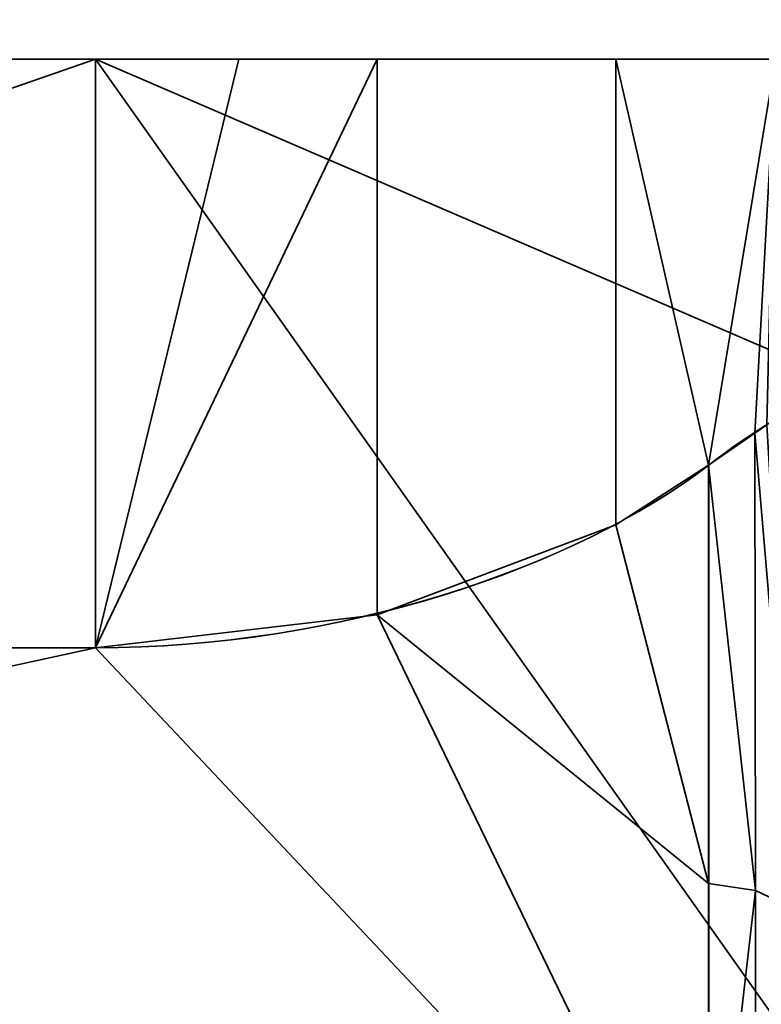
# Model space of a CAD drawing. Header units: millimetres. Extents: x -590 to 3690, y -120 to 127.
# Tile 535 of 656: x 2005.19 to 2008.21, y -25.1 to -21.09. Entities that reach past the tile are written whole.
import ezdxf

# ---------------------------------------------------------------- set-up
doc = ezdxf.new("R2010")
doc.units = ezdxf.units.MM
doc.layers.add('152', color=7, linetype='Continuous', true_color=0xffffff)

# ---------------------------------------------------------------- blocks, each defined once
blk = doc.blocks.new('UG_SURFACE_002')
at = {"layer": '152', "color": 252, "linetype": 'Continuous', "lineweight": 35}
for points in [[(2165, -31.2, 2203.0001), (2165, 108.2, 2203.0001), (835, 108.2, 2203.0001), (835, -31.2, 2203.0001)], [(985, -31.2, 2053), (985, 108.2, 2053), (2015.0001, 108.2, 2053), (2015.0001, -31.2, 2053)]]:
    blk.add_3dface(points, dxfattribs=at)
blk = doc.blocks.new('UG_SURFACE_090')
at = {"layer": '152', "color": 252, "linetype": 'Continuous', "lineweight": 35}
for points in [[(1994, -21.25, 1845), (2005.5001, -21.25, 1845), (2005.5001, -23.65, 1843.2), (1993.5, -23.65, 1843.2)], [(1993.5, -23.65, 1716.8), (2005.5001, -23.65, 1716.8), (2005.5001, -21.25, 1715), (1994, -21.25, 1715)], [(1994, -25.2434, 1848.6844), (2008.5001, -25.4874, 1848.5031), (2005.5001, -21.25, 1845)], [(2005.5001, -21.25, 1845), (1994, -21.25, 1845), (1994, -25.2434, 1848.6844)], [(1994, -25.2434, 1711.3155), (1994, -21.25, 1715), (2005.5001, -21.25, 1715)], [(2005.5001, -21.25, 1715), (2008.5001, -25.4874, 1711.4968), (1994, -25.2434, 1711.3155)], [(2005.5001, -23.65, 1843.2), (2006.0852, -21.25, 1844.9279), (2006.6481, -21.25, 1844.7145)], [(2005.5001, -23.65, 1843.2), (2005.5001, -21.25, 1845), (2006.0852, -21.25, 1844.9279)], [(2006.6481, -21.25, 1844.7145), (2006.6481, -23.5147, 1843.016), (2005.5001, -23.65, 1843.2)], [(2005.5001, -21.25, 1845), (2008.5001, -25.4874, 1848.5031), (2008.5001, -22.5439, 1846.5061)], [(2008.5001, -22.5439, 1846.5061), (2008.5001, -21.25, 1845), (2005.5001, -21.25, 1845)], [(2006.0852, -21.25, 1844.9279), (2005.5001, -21.25, 1845), (2008.5001, -21.25, 1845)], [(2008.5001, -21.25, 1715), (2005.5001, -21.25, 1715), (2006.0852, -21.25, 1715.072)], [(2005.5001, -21.25, 1715), (2008.5001, -21.25, 1715), (2008.5001, -22.5439, 1713.4938)], [(2008.5001, -22.5439, 1713.4938), (2008.5001, -25.4874, 1711.4968), (2005.5001, -21.25, 1715)], [(2005.5001, -23.65, 1716.8), (2006.6481, -23.5147, 1716.984), (2006.6481, -21.25, 1715.2854)], [(2006.6481, -21.25, 1715.2854), (2006.0852, -21.25, 1715.072), (2005.5001, -23.65, 1716.8)], [(2006.0852, -21.25, 1715.072), (2005.5001, -21.25, 1715), (2005.5001, -23.65, 1716.8)], [(2008.5001, -21.25, 1845), (2006.6481, -21.25, 1844.7145), (2006.0852, -21.25, 1844.9279)], [(2006.0852, -21.25, 1715.072), (2006.6481, -21.25, 1715.2854), (2008.5001, -21.25, 1715)], [(2006.6481, -23.5147, 1843.016), (2006.6481, -21.25, 1844.7145), (2007.6213, -21.25, 1843.9016), (2007.6213, -23.1486, 1842.4777)], [(2008.5001, -21.25, 1845), (2009.1975, -21.25, 1844.8623), (2007.6213, -21.25, 1843.9016), (2006.6481, -21.25, 1844.7145)], [(2006.6481, -21.25, 1715.2854), (2007.6213, -21.25, 1716.0983), (2008.9014, -21.25, 1715.045), (2008.5001, -21.25, 1715)], [(2007.6213, -23.1486, 1717.5223), (2007.6213, -21.25, 1716.0983), (2006.6481, -21.25, 1715.2854), (2006.6481, -23.5147, 1716.984)], [(2007.6213, -21.25, 1843.9016), (2008.2717, -21.25, 1842.6851), (2007.9999, -22.9052, 1842.0815)], [(2007.9999, -22.9052, 1842.0815), (2007.6213, -23.1486, 1842.4777), (2007.6213, -21.25, 1843.9016)], [(2008.2717, -21.25, 1842.6851), (2007.6213, -21.25, 1843.9016), (2009.1975, -21.25, 1844.8623), (2009.6438, -21.25, 1844.5915)], [(2009.5234, -21.25, 1715.3032), (2008.9014, -21.25, 1715.045), (2007.6213, -21.25, 1716.0983), (2008.2717, -21.25, 1717.315)], [(2007.6213, -21.25, 1716.0983), (2007.6213, -23.1486, 1717.5223), (2007.9999, -22.9052, 1717.9185)], [(2007.9999, -22.9052, 1717.9185), (2008.2717, -21.25, 1717.315), (2007.6213, -21.25, 1716.0983)], [(2008.1887, -22.7741, 1841.7517), (2007.9999, -22.9052, 1842.0815), (2008.2717, -21.25, 1842.6851)], [(2008.2717, -21.25, 1717.315), (2007.9999, -22.9052, 1717.9185), (2008.1887, -22.7741, 1718.2482)], [(2008.2717, -21.25, 1842.6851), (2008.2376, -22.7402, 1841.6663), (2008.1887, -22.7741, 1841.7517)], [(2008.1887, -22.7741, 1718.2482), (2008.2376, -22.7402, 1718.3336), (2008.2717, -21.25, 1717.315)], [(2008.1887, -22.7741, 1841.7517), (2008.2376, -22.7402, 1841.6663), (2008.3535, -24.7165, 1844.2272)], [(2008.3535, -24.7165, 1715.7729), (2008.2376, -22.7402, 1718.3336), (2008.1887, -22.7741, 1718.2482)], [(2007.9999, -22.9052, 1842.0815), (2008.1887, -22.7741, 1841.7517), (2008.1913, -24.6385, 1844.3024)], [(2008.1913, -24.6385, 1715.6976), (2008.1887, -22.7741, 1718.2482), (2007.9999, -22.9052, 1717.9185)], [(2008.3535, -24.7165, 1844.2272), (2008.1913, -24.6385, 1844.3024), (2008.1887, -22.7741, 1841.7517)], [(2008.1887, -22.7741, 1718.2482), (2008.1913, -24.6385, 1715.6976), (2008.3535, -24.7165, 1715.7729)], [(2007.6213, -23.1486, 1842.4777), (2007.9999, -22.9052, 1842.0815), (2007.9999, -24.6111, 1844.3288)], [(2007.9999, -24.6111, 1715.6712), (2007.9999, -22.9052, 1717.9185), (2007.6213, -23.1486, 1717.5223)], [(2008.1913, -24.6385, 1844.3024), (2007.9999, -24.6111, 1844.3288), (2007.9999, -22.9052, 1842.0815)], [(2007.9999, -22.9052, 1717.9185), (2007.9999, -24.6111, 1715.6712), (2008.1913, -24.6385, 1715.6976)], [(2006.6481, -23.5147, 1843.016), (2007.6213, -23.1486, 1842.4777), (2007.9999, -24.6111, 1844.3288)], [(2007.9999, -24.6111, 1715.6712), (2007.6213, -23.1486, 1717.5223), (2006.6481, -23.5147, 1716.984)], [(2005.5001, -23.65, 1843.2), (2006.6481, -23.5147, 1843.016), (2007.9999, -26.3039, 1845.4938)], [(2007.9999, -26.3039, 1714.5063), (2006.6481, -23.5147, 1716.984), (2005.5001, -23.65, 1716.8)], [(2007.9999, -24.6111, 1844.3288), (2007.9999, -26.3039, 1845.4938), (2006.6481, -23.5147, 1843.016)], [(2006.6481, -23.5147, 1716.984), (2007.9999, -26.3039, 1714.5063), (2007.9999, -24.6111, 1715.6712)], [(1993.5, -26.2591, 1845.5912), (1993.5, -23.65, 1843.2), (2005.5001, -23.65, 1843.2)], [(2005.5001, -23.65, 1843.2), (2007.9999, -26.3039, 1845.4938), (1993.5, -26.2591, 1845.5912)], [(1993.5, -26.2591, 1714.4089), (2007.9999, -26.3039, 1714.5063), (2005.5001, -23.65, 1716.8)], [(2005.5001, -23.65, 1716.8), (1993.5, -23.65, 1716.8), (1993.5, -26.2591, 1714.4089)], [(2007.9999, -26.3039, 1845.4938), (2007.9999, -24.6111, 1844.3288), (2008.1913, -24.6385, 1844.3024)], [(2008.1913, -24.6385, 1715.6976), (2007.9999, -24.6111, 1715.6712), (2007.9999, -26.3039, 1714.5063)], [(2008.1913, -24.6385, 1844.3024), (2008.1913, -28.5716, 1847.0091), (2007.9999, -28.5567, 1847.0441), (2007.9999, -26.3039, 1845.4938)], [(2007.9999, -26.3039, 1714.5063), (2007.9999, -28.5567, 1712.9558), (2008.1913, -28.5716, 1712.9909), (2008.1913, -24.6385, 1715.6976)], [(2008.1913, -28.5716, 1847.0091), (2008.1913, -24.6385, 1844.3024), (2008.3535, -24.7165, 1844.2272), (2008.3535, -28.614, 1846.9094)], [(2008.1913, -24.6385, 1715.6976), (2008.1913, -28.5716, 1712.9909), (2008.3535, -28.614, 1713.0907), (2008.3535, -24.7165, 1715.7729)]]:
    blk.add_3dface(points, dxfattribs=at)
blk = doc.blocks.new('UG_SURFACE_148')
at = {"layer": '152', "color": 252, "linetype": 'Continuous', "lineweight": 35}
for points in [[(1994, -21.25, 410), (2005.5001, -21.25, 410), (2005.5001, -23.65, 408.2), (1993.5, -23.65, 408.2)], [(1993.5, -23.65, 281.8), (2005.5001, -23.65, 281.8), (2005.5001, -21.25, 280), (1994, -21.25, 280)], [(1994, -25.2434, 413.6844), (2008.5001, -25.4874, 413.5032), (2005.5001, -21.25, 410)], [(2005.5001, -21.25, 410), (1994, -21.25, 410), (1994, -25.2434, 413.6844)], [(1994, -25.2434, 276.3156), (1994, -21.25, 280), (2005.5001, -21.25, 280)], [(2005.5001, -21.25, 280), (2008.5001, -25.4874, 276.4968), (1994, -25.2434, 276.3156)], [(2005.5001, -23.65, 408.2), (2006.0852, -21.25, 409.9279), (2006.6481, -21.25, 409.7145)], [(2005.5001, -23.65, 408.2), (2005.5001, -21.25, 410), (2006.0852, -21.25, 409.9279)], [(2006.6481, -21.25, 409.7145), (2006.6481, -23.5147, 408.016), (2005.5001, -23.65, 408.2)], [(2005.5001, -21.25, 410), (2008.5001, -25.4874, 413.5032), (2008.5001, -22.5439, 411.5062)], [(2008.5001, -22.5439, 411.5062), (2008.5001, -21.25, 410), (2005.5001, -21.25, 410)], [(2006.0852, -21.25, 409.9279), (2005.5001, -21.25, 410), (2008.5001, -21.25, 410)], [(2008.5001, -21.25, 280), (2005.5001, -21.25, 280), (2006.0852, -21.25, 280.0721)], [(2005.5001, -21.25, 280), (2008.5001, -21.25, 280), (2008.5001, -22.5439, 278.4938)], [(2008.5001, -22.5439, 278.4938), (2008.5001, -25.4874, 276.4968), (2005.5001, -21.25, 280)], [(2005.5001, -23.65, 281.8), (2006.6481, -23.5147, 281.984), (2006.6481, -21.25, 280.2854)], [(2006.6481, -21.25, 280.2854), (2006.0852, -21.25, 280.0721), (2005.5001, -23.65, 281.8)], [(2006.0852, -21.25, 280.0721), (2005.5001, -21.25, 280), (2005.5001, -23.65, 281.8)], [(2008.5001, -21.25, 410), (2006.6481, -21.25, 409.7145), (2006.0852, -21.25, 409.9279)], [(2006.0852, -21.25, 280.0721), (2006.6481, -21.25, 280.2854), (2008.5001, -21.25, 280)], [(2006.6481, -23.5147, 408.016), (2006.6481, -21.25, 409.7145), (2007.6213, -21.25, 408.9017), (2007.6213, -23.1486, 407.4777)], [(2008.5001, -21.25, 410), (2009.1975, -21.25, 409.8623), (2007.6213, -21.25, 408.9017), (2006.6481, -21.25, 409.7145)], [(2006.6481, -21.25, 280.2854), (2007.6213, -21.25, 281.0983), (2008.9014, -21.25, 280.045), (2008.5001, -21.25, 280)], [(2007.6213, -23.1486, 282.5223), (2007.6213, -21.25, 281.0983), (2006.6481, -21.25, 280.2854), (2006.6481, -23.5147, 281.984)], [(2007.6213, -21.25, 408.9017), (2008.2717, -21.25, 407.6851), (2007.9999, -22.9052, 407.0815)], [(2007.9999, -22.9052, 407.0815), (2007.6213, -23.1486, 407.4777), (2007.6213, -21.25, 408.9017)], [(2008.2717, -21.25, 407.6851), (2007.6213, -21.25, 408.9017), (2009.1975, -21.25, 409.8623), (2009.6438, -21.25, 409.5915)], [(2009.5234, -21.25, 280.3032), (2008.9014, -21.25, 280.045), (2007.6213, -21.25, 281.0983), (2008.2717, -21.25, 282.3149)], [(2007.6213, -21.25, 281.0983), (2007.6213, -23.1486, 282.5223), (2007.9999, -22.9052, 282.9185)], [(2007.9999, -22.9052, 282.9185), (2008.2717, -21.25, 282.3149), (2007.6213, -21.25, 281.0983)], [(2008.1887, -22.7741, 406.7518), (2007.9999, -22.9052, 407.0815), (2008.2717, -21.25, 407.6851)], [(2008.2717, -21.25, 282.3149), (2007.9999, -22.9052, 282.9185), (2008.1887, -22.7741, 283.2482)], [(2008.2717, -21.25, 407.6851), (2008.2376, -22.7402, 406.6664), (2008.1887, -22.7741, 406.7518)], [(2008.1887, -22.7741, 283.2482), (2008.2376, -22.7402, 283.3336), (2008.2717, -21.25, 282.3149)], [(2008.1887, -22.7741, 406.7518), (2008.2376, -22.7402, 406.6664), (2008.3535, -24.7165, 409.2271)], [(2008.3535, -24.7165, 280.7729), (2008.2376, -22.7402, 283.3336), (2008.1887, -22.7741, 283.2482)], [(2007.9999, -22.9052, 407.0815), (2008.1887, -22.7741, 406.7518), (2008.1913, -24.6385, 409.3024)], [(2008.1913, -24.6385, 280.6976), (2008.1887, -22.7741, 283.2482), (2007.9999, -22.9052, 282.9185)], [(2008.3535, -24.7165, 409.2271), (2008.1913, -24.6385, 409.3024), (2008.1887, -22.7741, 406.7518)], [(2008.1887, -22.7741, 283.2482), (2008.1913, -24.6385, 280.6976), (2008.3535, -24.7165, 280.7729)], [(2007.6213, -23.1486, 407.4777), (2007.9999, -22.9052, 407.0815), (2007.9999, -24.6111, 409.3288)], [(2007.9999, -24.6111, 280.6712), (2007.9999, -22.9052, 282.9185), (2007.6213, -23.1486, 282.5223)], [(2008.1913, -24.6385, 409.3024), (2007.9999, -24.6111, 409.3288), (2007.9999, -22.9052, 407.0815)], [(2007.9999, -22.9052, 282.9185), (2007.9999, -24.6111, 280.6712), (2008.1913, -24.6385, 280.6976)], [(2006.6481, -23.5147, 408.016), (2007.6213, -23.1486, 407.4777), (2007.9999, -24.6111, 409.3288)], [(2007.9999, -24.6111, 280.6712), (2007.6213, -23.1486, 282.5223), (2006.6481, -23.5147, 281.984)], [(2005.5001, -23.65, 408.2), (2006.6481, -23.5147, 408.016), (2007.9999, -26.3039, 410.4938)], [(2007.9999, -26.3039, 279.5062), (2006.6481, -23.5147, 281.984), (2005.5001, -23.65, 281.8)], [(2007.9999, -24.6111, 409.3288), (2007.9999, -26.3039, 410.4938), (2006.6481, -23.5147, 408.016)], [(2006.6481, -23.5147, 281.984), (2007.9999, -26.3039, 279.5062), (2007.9999, -24.6111, 280.6712)], [(1993.5, -26.2591, 410.5912), (1993.5, -23.65, 408.2), (2005.5001, -23.65, 408.2)], [(2005.5001, -23.65, 408.2), (2007.9999, -26.3039, 410.4938), (1993.5, -26.2591, 410.5912)], [(1993.5, -26.2591, 279.4088), (2007.9999, -26.3039, 279.5062), (2005.5001, -23.65, 281.8)], [(2005.5001, -23.65, 281.8), (1993.5, -23.65, 281.8), (1993.5, -26.2591, 279.4088)], [(2007.9999, -26.3039, 410.4938), (2007.9999, -24.6111, 409.3288), (2008.1913, -24.6385, 409.3024)], [(2008.1913, -24.6385, 280.6976), (2007.9999, -24.6111, 280.6712), (2007.9999, -26.3039, 279.5062)], [(2008.1913, -24.6385, 409.3024), (2008.1913, -28.5716, 412.0091), (2007.9999, -28.5567, 412.0441), (2007.9999, -26.3039, 410.4938)], [(2007.9999, -26.3039, 279.5062), (2007.9999, -28.5567, 277.9559), (2008.1913, -28.5716, 277.9909), (2008.1913, -24.6385, 280.6976)], [(2008.1913, -28.5716, 412.0091), (2008.1913, -24.6385, 409.3024), (2008.3535, -24.7165, 409.2271), (2008.3535, -28.614, 411.9093)], [(2008.1913, -24.6385, 280.6976), (2008.1913, -28.5716, 277.9909), (2008.3535, -28.614, 278.0907), (2008.3535, -24.7165, 280.7729)]]:
    blk.add_3dface(points, dxfattribs=at)

msp = doc.modelspace()

# ---------------------------------------------------------------- linework, layer by layer
at = {"layer": '152', "color": 252, "linetype": 'Continuous', "lineweight": -3, "true_color": 0x939598}
for p, q in [((1994, -21.25, 1715), (2005.5, -21.25, 1715)), ((1994, -21.25, 1845), (2005.5, -21.25, 1845)), ((1994, -21.25, 280), (2005.5, -21.25, 280)), ((1994, -21.25, 410), (2005.5, -21.25, 410)), ((2005.5, -23.65, 1716.8), (2005.5, -21.25, 1715)), ((2005.5, -21.25, 1715), (2008.5, -21.25, 1715)), ((2005.5, -21.25, 1845), (2005.5, -23.65, 1843.2)), ((2005.5, -21.25, 1845), (2008.5, -21.25, 1845)), ((2005.5, -21.25, 410), (2008.5, -21.25, 410)), ((2005.5, -23.65, 281.8), (2005.5, -21.25, 280)), ((2005.5, -21.25, 280), (2008.5, -21.25, 280)), ((2005.5, -21.25, 410), (2005.5, -23.65, 408.2)), ((1993.5, -23.65, 1843.2), (2005.5, -23.65, 1843.2)), ((1993.5, -23.65, 1716.8), (2005.5, -23.65, 1716.8)), ((1993.5, -23.65, 281.8), (2005.5, -23.65, 281.8)), ((1993.5, -23.65, 408.2), (2005.5, -23.65, 408.2))]:
    msp.add_line(p, q, dxfattribs=at)
at = {"layer": '152', "color": 252, "linetype": 'Continuous', "lineweight": -3, "true_color": 0x939598, "extrusion": (1, 0, 0)}
for centre, start, end in [((-33.25, 1836, 2008), 30.45039, 149.54961), ((-33.25, 1724, 2008), 210.45039, 329.54961), ((-33.25, 289, 2008), 210.45039, 329.54961), ((-33.25, 401, 2008), 30.45039, 149.54961)]:
    msp.add_arc(centre, 12, start, end, dxfattribs=at)
at = {"layer": '152', "color": 252, "linetype": 'Continuous', "lineweight": -3, "true_color": 0x939598, "extrusion": (0, -1, 0)}
for centre, start_param, end_param in [((2005.5, -21.25, 1841.25), 4.712389, 6.283185), ((2005.5, -21.25, 1718.75), 3.141594, 4.712389), ((2005.5, -21.25, 283.75), 3.141594, 4.712389), ((2005.5, -21.25, 406.25), 4.712389, 6.283185)]:
    msp.add_ellipse(centre, major_axis=(0, 0, 3.75), ratio=0.8, start_param=start_param, end_param=end_param, dxfattribs=at)
at = {"layer": '152', "color": 252, "linetype": 'Continuous', "lineweight": -3, "true_color": 0x939598}
for points in [[(2008, -22.9052, 1717.9185), (2008.1819, -22.7654, 1718.1563), (2008.306, -22.6973, 1718.4608), (2008.4641, -22.6031, 1719.0834), (2008.5, -22.5809, 1719.413), (2008.5, -22.5686, 1719.7389)], [(2008.5, -22.5686, 1840.2611), (2008.5, -22.5809, 1840.587), (2008.4641, -22.6031, 1840.9166), (2008.306, -22.6973, 1841.5392), (2008.1819, -22.7654, 1841.8437), (2008, -22.9052, 1842.0815)], [(2008.5, -22.5686, 405.2611), (2008.5, -22.5809, 405.587), (2008.4641, -22.6031, 405.9166), (2008.306, -22.6973, 406.5392), (2008.1819, -22.7654, 406.8437), (2008, -22.9052, 407.0815)], [(2008, -22.9052, 282.9185), (2008.1819, -22.7654, 283.1563), (2008.306, -22.6973, 283.4608), (2008.4641, -22.6031, 284.0834), (2008.5, -22.5809, 284.413), (2008.5, -22.5686, 284.7389)]]:
    msp.add_open_spline(points, degree=3, knots=[0, 0, 0, 0, 0.5, 0.5, 1, 1, 1, 1], dxfattribs=at)
for points in [[(2008, -22.9052, 1717.9185), (2007.4588, -23.3213, 1717.2107), (2006.4937, -23.65, 1716.8), (2005.5, -23.65, 1716.8)], [(2005.5, -23.65, 1843.2), (2006.4955, -23.65, 1843.2), (2007.4542, -23.3248, 1842.7953), (2008, -22.9052, 1842.0815)], [(2008, -22.9052, 282.9185), (2007.4588, -23.3213, 282.2107), (2006.4937, -23.65, 281.8), (2005.5, -23.65, 281.8)], [(2005.5, -23.65, 408.2), (2006.4955, -23.65, 408.2), (2007.4542, -23.3248, 407.7953), (2008, -22.9052, 407.0815)]]:
    msp.add_open_spline(points, degree=3, dxfattribs=at)

# ---------------------------------------------------------------- block references
for name in ['UG_SURFACE_002', 'UG_SURFACE_090', 'UG_SURFACE_148']:
    msp.add_blockref(name, (0, 0), dxfattribs=at)

doc.saveas('drawing.dxf')
